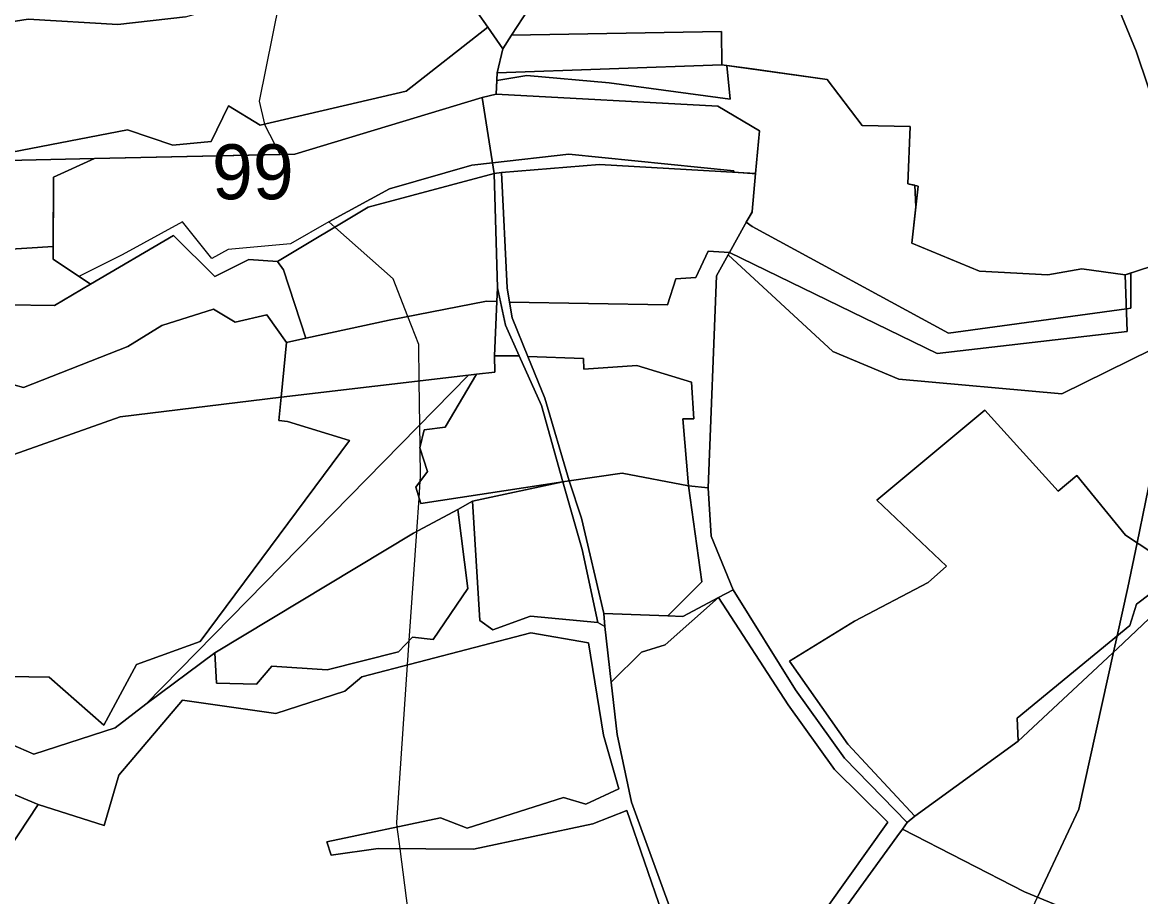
# Model space of a CAD drawing. Extents: x -477304 to -465429, y -1159113 to -1149210.
# Drawn here: x -475199.2 to -474893.9, y -1156993.7 to -1156755 of the extents above; entities that cross this region are included whole.
import ezdxf

# ---------------------------------------------------------------- set-up
doc = ezdxf.new("R2010")
doc.units = 0
for name, color, linetype in [('BPEJ_s', 7, 'Continuous'), ('ostatni_s', 7, 'Continuous'), ('PUPFL_s', 7, 'Continuous'), ('trav_porost_s', 7, 'Continuous')]:
    doc.layers.add(name, color=color, linetype=linetype)

msp = doc.modelspace()

# ---------------------------------------------------------------- linework, layer by layer
at = {"layer": 'BPEJ_s'}
for points in [[(-475258.01, -1156736.54), (-475251.38, -1156757.78), (-475249.84, -1156771.66), (-475248.33, -1156785.26), (-475248.06, -1156789.65), (-475247.63, -1156796.57), (-475247.57, -1156799.58), (-475247.38, -1156808.97), (-475247.54, -1156824.81), (-475245.13, -1156823.63), (-475235.5, -1156819), (-475190.78, -1156816.22), (-475190.71, -1156797.26), (-475179.53, -1156792.19), (-475128.84, -1156791.07), (-475133, -1156783)], [(-474904.24, -1156740.63), (-474895.17, -1156762.83), (-474885.34, -1156792.12)], [(-474885.34, -1156792.12), (-474895.17, -1156762.83), (-474904.24, -1156740.63)], [(-475093.5, -1157000.5), (-475096.08, -1156980.62), (-475096.59, -1156976.61), (-475096.84, -1156974.71), (-475097, -1156973.5), (-475094.04, -1156930.45), (-475093.58, -1156923.79), (-475091.53, -1156893.97), (-475090.91, -1156884.91), (-475090.59, -1156880.26), (-475090.5, -1156879), (-475090.6, -1156871.42), (-475090.61, -1156870.82), (-475090.69, -1156864.86), (-475090.86, -1156852.93), (-475091, -1156843), (-475093.99, -1156835.32), (-475098, -1156825), (-475113.92, -1156810.9), (-475115.5, -1156809.5), (-475099, -1156800.5), (-475076.5, -1156794), (-475070.88, -1156793.36), (-475050, -1156791), (-475005, -1156795.5), (-475005, -1156795.95), (-475000, -1156796.24), (-474999.01, -1156796.3), (-474999.94, -1156806.68), (-475000, -1156806.79), (-475001.56, -1156809.58), (-475000, -1156810.76), (-474946.32, -1156839.86), (-474897.8, -1156833.21), (-474896.57, -1156833.04), (-474896.57, -1156823.46), (-474898.09, -1156823.96), (-474910, -1156822.29), (-474919.21, -1156823.96), (-474937.87, -1156822.95), (-474956.33, -1156815.29), (-474955.27, -1156805.37), (-474955.58, -1156799.48), (-474957.43, -1156799.06), (-474956.8, -1156783.48), (-474969.9, -1156783.16), (-474979.46, -1156770.59), (-475000, -1156767.72), (-475006.92, -1156766.75), (-475006, -1156776), (-475039, -1156771.5), (-475061.5, -1156769.5), (-475069.69, -1156770.86), (-475069.83, -1156774.59), (-475073.7, -1156775.54), (-475124.83, -1156790.98), (-475128.84, -1156791.07), (-475133, -1156783), (-475133.05, -1156782.79), (-475134.5, -1156776.5), (-475129, -1156749.5)], [(-475133, -1156783), (-475133.05, -1156782.79), (-475134.5, -1156776.5), (-475129, -1156749.5)], [(-475093.5, -1157000.5), (-475096.08, -1156980.62), (-475096.59, -1156976.61), (-475096.84, -1156974.71), (-475097, -1156973.5), (-475094.04, -1156930.45), (-475093.58, -1156923.79), (-475091.53, -1156893.97), (-475090.91, -1156884.91), (-475090.59, -1156880.26), (-475090.5, -1156879), (-475090.6, -1156871.42), (-475090.61, -1156870.82), (-475090.69, -1156864.86), (-475090.86, -1156852.93), (-475091, -1156843), (-475093.99, -1156835.32), (-475098, -1156825), (-475113.92, -1156810.9), (-475115.5, -1156809.5), (-475126, -1156815.5), (-475143, -1156817), (-475147.5, -1156819.5), (-475155.5, -1156809.5), (-475172, -1156818.5), (-475183.76, -1156824.38), (-475190.79, -1156819.66), (-475190.78, -1156816.22), (-475235.5, -1156819)], [(-474866.9, -1157076.77), (-474898.2, -1157075.9), (-474903.39, -1157075.75), (-474911.76, -1157074.46), (-474934.68, -1157070.94), (-474975.14, -1157067.79), (-474956.44, -1157054.16), (-474956.34, -1157054.09), (-474955.17, -1157052.39), (-474937.69, -1157027.21), (-474922.07, -1156993.87), (-474910.81, -1156969.84), (-474901.3, -1156926.97), (-474900.31, -1156922.5), (-474897.37, -1156909.26), (-474894.87, -1156897.1), (-474885.74, -1156852.7)], [(-474885.74, -1156852.7), (-474894.87, -1156897.1), (-474897.37, -1156909.26), (-474900.31, -1156922.5), (-474901.3, -1156926.97), (-474910.81, -1156969.84), (-474922.07, -1156993.87)]]:
    msp.add_lwpolyline(points, dxfattribs=at)
msp.add_lwpolyline([(-475115.5, -1156809.5), (-475126, -1156815.5), (-475143, -1156817), (-475147.5, -1156819.5), (-475155.5, -1156809.5), (-475172, -1156818.5), (-475183.76, -1156824.38), (-475190.79, -1156819.66), (-475190.78, -1156816.22), (-475190.71, -1156797.26), (-475179.53, -1156792.19), (-475128.84, -1156791.07), (-475124.83, -1156790.98), (-475073.7, -1156775.54), (-475069.83, -1156774.59), (-475069.69, -1156770.86), (-475061.5, -1156769.5), (-475039, -1156771.5), (-475006, -1156776), (-475006.92, -1156766.75), (-475000, -1156767.72), (-474979.46, -1156770.59), (-474969.9, -1156783.16), (-474956.8, -1156783.48), (-474957.43, -1156799.06), (-474955.58, -1156799.48), (-474955.27, -1156805.37), (-474956.33, -1156815.29), (-474937.87, -1156822.95), (-474919.21, -1156823.96), (-474910, -1156822.29), (-474898.09, -1156823.96), (-474896.57, -1156823.46), (-474896.57, -1156833.04), (-474897.8, -1156833.21), (-474946.32, -1156839.86), (-475000, -1156810.76), (-475001.56, -1156809.58), (-475000, -1156806.79), (-474999.94, -1156806.68), (-474999.01, -1156796.3), (-475000, -1156796.24), (-475005, -1156795.95), (-475005, -1156795.5), (-475050, -1156791), (-475070.88, -1156793.36), (-475076.5, -1156794), (-475099, -1156800.5)], close=True, dxfattribs=at)
at = {"layer": 'ostatni_s'}
for points in [[(-475051.62, -1156880.45), (-475057.51, -1156859.59), (-475063.61, -1156846.01), (-475067.34, -1156837.71), (-475069.45, -1156827.47), (-475070.42, -1156796.26), (-475068.44, -1156795.97), (-475066.84, -1156827.53), (-475066.23, -1156831.36), (-475065.53, -1156835.69), (-475061.24, -1156846.21), (-475056.59, -1156857.63), (-475049.91, -1156880.15)], [(-475132.43, -1156834.84), (-475127.1, -1156842.43), (-475128.58, -1156857.38), (-475172.47, -1156862.67), (-475216.24, -1156878.19), (-475219.28, -1156854.87), (-475206.9, -1156852.55), (-475198.89, -1156854.71), (-475170.39, -1156843.46), (-475161.15, -1156837.77), (-475147.03, -1156833.35), (-475141.08, -1156836.87)], [(-475208.5, -1156933.51), (-475191.93, -1156933.82), (-475176.92, -1156946.89), (-475168.07, -1156930.35), (-475150.65, -1156924.09), (-475109.88, -1156869.2), (-475126.84, -1156863.96), (-475129.21, -1156863.72), (-475128.58, -1156857.38), (-475077.44, -1156851.35), (-475165.54, -1156941.15), (-475173.85, -1156947.66), (-475196.06, -1156954.84), (-475235.95, -1156937.48), (-475230.44, -1156934.77), (-475208.72, -1156936.89)], [(-475040.21, -1156919.95), (-475042.09, -1156918.9), (-475046.39, -1156898.97), (-475051.62, -1156880.45), (-475049.91, -1156880.15), (-475046.58, -1156890.39), (-475040.43, -1156916.37)], [(-474854.42, -1156892.4), (-474853.14, -1156897.63), (-474870.76, -1156899.79), (-474872.85, -1156900.05), (-474900.21, -1156925.95), (-474927.31, -1156951.29), (-474927.6, -1156944.96), (-474896.85, -1156919.65), (-474895.03, -1156913.86), (-474883.15, -1156904.87), (-474868.62, -1156894.47)], [(-475023.69, -1156924.95), (-475030.21, -1156926.96), (-475038.49, -1156935.15), (-475040.21, -1156919.95), (-475040.43, -1156916.37), (-475023.03, -1156917.04), (-475018.93, -1156917.2), (-475009.15, -1156912.07)]]:
    msp.add_lwpolyline(points, close=True, dxfattribs=at)
for points in [[(-475235.95, -1156937.48), (-475196.06, -1156954.84), (-475173.85, -1156947.66), (-475165.54, -1156941.15), (-475146.64, -1156927.14), (-475146.17, -1156935.38), (-475135.3, -1156935.74), (-475131.14, -1156930.79), (-475116, -1156931.8), (-475096.55, -1156926.89), (-475092.69, -1156922.86), (-475087.02, -1156923.47), (-475077.55, -1156909.62), (-475080.31, -1156888.04), (-475076.29, -1156885.73), (-475074.29, -1156918.29), (-475070.74, -1156920.82), (-475060.47, -1156917.1), (-475042.09, -1156918.9), (-475040.21, -1156919.95), (-475038.49, -1156935.15), (-475036.78, -1156949.4), (-475032.91, -1156967.9), (-475020.35, -1157002.37)], [(-475024.49, -1156998.25), (-475034.14, -1156970.18), (-475043.47, -1156973.81), (-475076.08, -1156980.71), (-475102.04, -1156980.59), (-475114.87, -1156982.4), (-475116.06, -1156978.73), (-475085.01, -1156972.23), (-475077.8, -1156975.02), (-475051.44, -1156966.65), (-475045.38, -1156968.42), (-475036.35, -1156964.26), (-475040.54, -1156949.6), (-475044.62, -1156924.4), (-475060.43, -1156921.65), (-475106.55, -1156933.73), (-475111.2, -1156937.58), (-475130.03, -1156943.73), (-475155.47, -1156940.06), (-475172.83, -1156960.5), (-475176.88, -1156974.31), (-475194.91, -1156968.54), (-475210.18, -1156962.22)]]:
    msp.add_lwpolyline(points, dxfattribs=at)
at = {"layer": 'PUPFL_s'}
for points in [[(-474898.09, -1156823.96), (-474897.61, -1156839.43), (-474949.48, -1156845.45), (-475006.15, -1156817.8), (-474999.94, -1156806.68), (-474999.01, -1156796.3), (-474997.97, -1156784.59), (-475009.31, -1156777.9), (-475069.83, -1156774.59), (-475069.62, -1156768.78), (-475008.23, -1156766.57), (-474979.46, -1156770.59), (-474969.9, -1156783.16), (-474956.8, -1156783.48), (-474957.43, -1156799.06), (-474954.66, -1156799.69), (-474956.33, -1156815.29), (-474937.87, -1156822.95), (-474919.21, -1156823.96), (-474910, -1156822.29)], [(-475041.62, -1156793.82), (-475068.44, -1156795.97), (-475070.42, -1156796.26), (-475073.7, -1156775.54), (-475069.83, -1156774.59), (-475009.31, -1156777.9), (-474997.97, -1156784.59), (-474999.01, -1156796.3)], [(-475180.6, -1156826.5), (-475190.79, -1156819.66), (-475190.71, -1156797.26), (-475179.53, -1156792.19), (-475124.83, -1156790.98), (-475073.7, -1156775.54), (-475070.42, -1156796.26), (-475104.79, -1156805.44), (-475129.58, -1156820.26), (-475137.4, -1156819.73), (-475146.63, -1156824.36), (-475157.96, -1156813.17)], [(-474977.94, -1156844.87), (-475006.52, -1156818.47), (-475006.15, -1156817.8), (-474949.48, -1156845.45), (-474897.61, -1156839.43), (-474898.09, -1156823.96), (-474890.84, -1156821.58), (-474884.2, -1156821.7), (-474883.65, -1156830.25), (-474890.87, -1156844.29), (-474915.41, -1156856.46), (-474959.92, -1156852.39)]]:
    msp.add_lwpolyline(points, close=True, dxfattribs=at)
at = {"layer": 'trav_porost_s'}
for points in [[(-475073.66, -1156732.1), (-475062.76, -1156727.52), (-475052.45, -1156730.77), (-475057.96, -1156746.55), (-475065.69, -1156758.54), (-475068.06, -1156762.21), (-475072.16, -1156756.34), (-475083.44, -1156740.19)], [(-475215.38, -1156792.99), (-475235.48, -1156787.73), (-475248.33, -1156785.26), (-475249.84, -1156771.66), (-475231.82, -1156765.37), (-475220.74, -1156764.57), (-475214.97, -1156756.83), (-475197.62, -1156754.09), (-475173.1, -1156755.58), (-475154.64, -1156753.52), (-475087.28, -1156734.24), (-475083.44, -1156740.19), (-475072.16, -1156756.34), (-475094.43, -1156773.83), (-475134.32, -1156783.09), (-475142.92, -1156777.83), (-475147.7, -1156787.55), (-475158.17, -1156788.57), (-475170.47, -1156784.32)], [(-475094.43, -1156773.83), (-475072.16, -1156756.34), (-475068.06, -1156762.21), (-475069.62, -1156768.78), (-475069.83, -1156774.59), (-475073.7, -1156775.54), (-475124.83, -1156790.98), (-475179.53, -1156792.19), (-475215.38, -1156792.99), (-475170.47, -1156784.32), (-475158.17, -1156788.57), (-475147.7, -1156787.55), (-475142.92, -1156777.83), (-475134.32, -1156783.09)], [(-475065.69, -1156758.54), (-475008.3, -1156757.48), (-475008.23, -1156766.57), (-475069.62, -1156768.78), (-475068.06, -1156762.21)], [(-475215.38, -1156792.99), (-475179.53, -1156792.19), (-475190.71, -1156797.26), (-475190.79, -1156819.66), (-475180.6, -1156826.5), (-475190.46, -1156832.3), (-475216.57, -1156831.93), (-475235.41, -1156822.38), (-475243.63, -1156839.89), (-475247.63, -1156796.57), (-475248.06, -1156789.65), (-475248.33, -1156785.26), (-475235.48, -1156787.73)], [(-475104.79, -1156805.44), (-475070.42, -1156796.26), (-475069.45, -1156827.47), (-475069.63, -1156831.26), (-475072.52, -1156831.17), (-475099.11, -1156836.31), (-475121.84, -1156841.24), (-475127.9, -1156822.59), (-475129.58, -1156820.26)], [(-475015.33, -1156824.64), (-475020.81, -1156825.01), (-475023.04, -1156832.12), (-475066.23, -1156831.36), (-475066.84, -1156827.53), (-475068.44, -1156795.97), (-475041.62, -1156793.82), (-474999.01, -1156796.3), (-474999.94, -1156806.68), (-475006.15, -1156817.8), (-475012.01, -1156817.45)], [(-475129.58, -1156820.26), (-475127.9, -1156822.59), (-475121.84, -1156841.24), (-475127.1, -1156842.43), (-475132.43, -1156834.84), (-475141.08, -1156836.87), (-475147.03, -1156833.35), (-475161.15, -1156837.77), (-475170.39, -1156843.46), (-475198.89, -1156854.71), (-475206.9, -1156852.55), (-475219.28, -1156854.87), (-475240.8, -1156858.9), (-475250.38, -1156854.27), (-475243.63, -1156839.89), (-475235.41, -1156822.38), (-475216.57, -1156831.93), (-475190.46, -1156832.3), (-475180.6, -1156826.5), (-475157.96, -1156813.17), (-475146.63, -1156824.36), (-475137.4, -1156819.73)], [(-475046, -1156846.79), (-475061.24, -1156846.21), (-475065.53, -1156835.69), (-475066.23, -1156831.36), (-475023.04, -1156832.12), (-475020.81, -1156825.01), (-475015.33, -1156824.64), (-475012.01, -1156817.45), (-475006.15, -1156817.8), (-475006.52, -1156818.47), (-475009.7, -1156824.23), (-475011.96, -1156882.07), (-475017.35, -1156881.56), (-475018.92, -1156863.28), (-475015.93, -1156863.26), (-475016.56, -1156853.23), (-475031.48, -1156848.69), (-475045.89, -1156849.68)], [(-475069.63, -1156831.26), (-475069.45, -1156827.47), (-475067.34, -1156837.71), (-475063.61, -1156846.01), (-475070.31, -1156846.07)], [(-475069.63, -1156831.26), (-475070.31, -1156846.07), (-475070.2, -1156850.49), (-475075.18, -1156851.08), (-475077.44, -1156851.35), (-475128.58, -1156857.38), (-475127.1, -1156842.43), (-475121.84, -1156841.24), (-475099.11, -1156836.31), (-475072.52, -1156831.17)], [(-475090.69, -1156871.15), (-475089.54, -1156866.24), (-475083.8, -1156865.53), (-475075.18, -1156851.08), (-475070.2, -1156850.49), (-475070.31, -1156846.07), (-475063.61, -1156846.01), (-475057.51, -1156859.59), (-475051.62, -1156880.45), (-475090.46, -1156886.4), (-475091.81, -1156881.9), (-475088.63, -1156877.64)], [(-475049.91, -1156880.15), (-475056.59, -1156857.63), (-475061.24, -1156846.21), (-475046, -1156846.79), (-475045.89, -1156849.68), (-475031.48, -1156848.69), (-475016.56, -1156853.23), (-475015.93, -1156863.26), (-475018.92, -1156863.28), (-475017.35, -1156881.56), (-475035.5, -1156878.1)], [(-475146.64, -1156927.14), (-475165.54, -1156941.15), (-475077.44, -1156851.35), (-475075.18, -1156851.08), (-475083.8, -1156865.53), (-475089.54, -1156866.24), (-475090.69, -1156871.15), (-475088.63, -1156877.64), (-475091.81, -1156881.9), (-475090.46, -1156886.4), (-475051.62, -1156880.45), (-475076.29, -1156885.73), (-475080.31, -1156888.04), (-475092.45, -1156894.46)], [(-475235.95, -1156937.48), (-475247.25, -1156933.08), (-475250.01, -1156910.29), (-475249.95, -1156890.06), (-475216.24, -1156878.19), (-475172.47, -1156862.67), (-475128.58, -1156857.38), (-475129.21, -1156863.72), (-475126.84, -1156863.96), (-475109.88, -1156869.2), (-475150.65, -1156924.09), (-475168.07, -1156930.35), (-475176.92, -1156946.89), (-475191.93, -1156933.82), (-475208.5, -1156933.51), (-475208.72, -1156936.89), (-475230.44, -1156934.77)], [(-474973.82, -1156952.11), (-474989.77, -1156929.38), (-474971.99, -1156918.45), (-474951.93, -1156907.95), (-474946.92, -1156903.49), (-474965.9, -1156885.45), (-474936.47, -1156860.93), (-474916.44, -1156882.97), (-474911.36, -1156878.76), (-474898.04, -1156895), (-474883.15, -1156904.87), (-474895.03, -1156913.86), (-474896.85, -1156919.65), (-474927.6, -1156944.96), (-474927.31, -1156951.29), (-474955.55, -1156971.7)], [(-475046.58, -1156890.39), (-475049.91, -1156880.15), (-475035.5, -1156878.1), (-475017.35, -1156881.56), (-475013.74, -1156907.71), (-475023.03, -1156917.04), (-475040.43, -1156916.37)], [(-475074.29, -1156918.29), (-475076.29, -1156885.73), (-475051.62, -1156880.45), (-475046.39, -1156898.97), (-475042.09, -1156918.9), (-475060.47, -1156917.1), (-475070.74, -1156920.82)], [(-475005.13, -1156909.96), (-475009.15, -1156912.07), (-475018.93, -1156917.2), (-475023.03, -1156917.04), (-475013.74, -1156907.71), (-475017.35, -1156881.56), (-475011.96, -1156882.07), (-475011.18, -1156895.28)], [(-475096.55, -1156926.89), (-475116, -1156931.8), (-475131.14, -1156930.79), (-475135.3, -1156935.74), (-475146.17, -1156935.38), (-475146.64, -1156927.14), (-475092.45, -1156894.46), (-475080.31, -1156888.04), (-475077.55, -1156909.62), (-475087.02, -1156923.47), (-475092.69, -1156922.86)], [(-474977.45, -1156959), (-474962.94, -1156973.33), (-475001.1, -1157026.85), (-475014.87, -1157011.78), (-475020.35, -1157002.37), (-475032.91, -1156967.9), (-475036.78, -1156949.4), (-475038.49, -1156935.15), (-475030.21, -1156926.96), (-475023.69, -1156924.95), (-475009.15, -1156912.07), (-474990.14, -1156941.38)], [(-474962.94, -1156973.33), (-474977.45, -1156959), (-474990.14, -1156941.38), (-475009.15, -1156912.07), (-475005.13, -1156909.96), (-474988.1, -1156937.24), (-474974.73, -1156955.89), (-474957.66, -1156973.5), (-474958.94, -1156975.27), (-474960.47, -1156977.37), (-474994.25, -1157023.99), (-474997.52, -1157030.58), (-475001.1, -1157026.85)], [(-474925.65, -1156992.39), (-474884.52, -1157009.38), (-474895.66, -1157047.4), (-474955.56, -1157054.06), (-474953.98, -1157047.3), (-474990.97, -1157041.57), (-475004.98, -1157045.6), (-474997.52, -1157030.58), (-474994.25, -1157023.99), (-474960.47, -1156977.37), (-474958.94, -1156975.27)]]:
    msp.add_lwpolyline(points, close=True, dxfattribs=at)
for points in [[(-474917.11, -1156733.69), (-474850.84, -1156769.41), (-474854.5, -1156782.61), (-474855.65, -1156799.69), (-474880.95, -1156803.52), (-474881.2, -1156808.54), (-474885.06, -1156808.36), (-474884.2, -1156821.7), (-474890.84, -1156821.58), (-474898.09, -1156823.96), (-474910, -1156822.29), (-474919.21, -1156823.96), (-474937.87, -1156822.95), (-474956.33, -1156815.29), (-474954.66, -1156799.69), (-474957.43, -1156799.06), (-474956.8, -1156783.48), (-474969.9, -1156783.16), (-474979.46, -1156770.59), (-475008.23, -1156766.57), (-475008.3, -1156757.48), (-475065.69, -1156758.54), (-475057.96, -1156746.55)], [(-475154.64, -1156753.52), (-475173.1, -1156755.58), (-475197.62, -1156754.09), (-475214.97, -1156756.83), (-475220.74, -1156764.57), (-475231.82, -1156765.37), (-475249.84, -1156771.66), (-475251.38, -1156757.78), (-475258.01, -1156736.54)], [(-474883.15, -1156904.87), (-474898.04, -1156895), (-474911.36, -1156878.76), (-474916.44, -1156882.97), (-474936.47, -1156860.93), (-474965.9, -1156885.45), (-474946.92, -1156903.49), (-474951.93, -1156907.95), (-474971.99, -1156918.45), (-474989.77, -1156929.38), (-474973.82, -1156952.11), (-474955.55, -1156971.7), (-474957.66, -1156973.5), (-474974.73, -1156955.89), (-474988.1, -1156937.24), (-475005.13, -1156909.96), (-475011.18, -1156895.28), (-475011.96, -1156882.07), (-475009.7, -1156824.23), (-475006.52, -1156818.47), (-474977.94, -1156844.87), (-474959.92, -1156852.39), (-474915.41, -1156856.46), (-474890.87, -1156844.29)], [(-474884.52, -1157009.38), (-474925.65, -1156992.39), (-474958.94, -1156975.27), (-474957.66, -1156973.5), (-474955.55, -1156971.7), (-474927.31, -1156951.29), (-474900.21, -1156925.95), (-474872.85, -1156900.05)], [(-475208.51, -1156989.16), (-475194.91, -1156968.54), (-475176.88, -1156974.31), (-475172.83, -1156960.5), (-475155.47, -1156940.06), (-475130.03, -1156943.73), (-475111.2, -1156937.58), (-475106.55, -1156933.73), (-475060.43, -1156921.65), (-475044.62, -1156924.4), (-475040.54, -1156949.6), (-475036.35, -1156964.26), (-475045.38, -1156968.42), (-475051.44, -1156966.65), (-475077.8, -1156975.02), (-475085.01, -1156972.23), (-475116.06, -1156978.73), (-475114.87, -1156982.4), (-475102.04, -1156980.59), (-475076.08, -1156980.71), (-475043.47, -1156973.81), (-475034.14, -1156970.18), (-475024.49, -1156998.25)], [(-475210.18, -1156962.22), (-475194.91, -1156968.54), (-475208.51, -1156989.16)]]:
    msp.add_lwpolyline(points, dxfattribs=at)

# ---------------------------------------------------------------- texts
at = {"layer": 'BPEJ_s'}
msp.add_text('99', height=15, dxfattribs=at).set_placement((-475147.44, -1156803.3))

doc.saveas('drawing.dxf')
